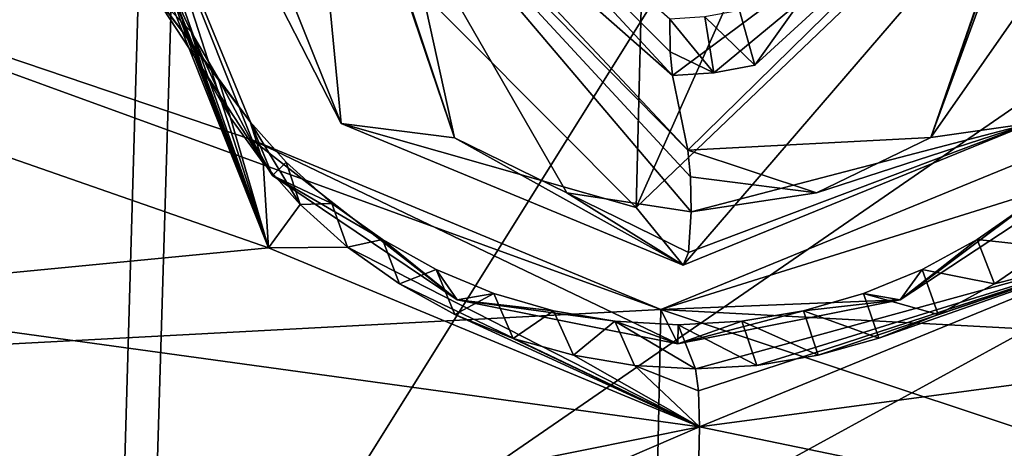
# Model space of a CAD drawing. Header units: millimetres. Extents: x -147 to 294, y -82 to 275.
# Tile 499 of 609: x 232.56 to 238.45, y 219.65 to 222.21. Entities that reach past the tile are written whole.
import ezdxf

# ---------------------------------------------------------------- set-up
doc = ezdxf.new("R2010")
doc.units = ezdxf.units.MM
doc.header["$LTSCALE"] = 67.506716
for name, color, linetype in [('1560', 7, 'CONTINUOUS'), ('1561', 7, 'CONTINUOUS'), ('1562', 7, 'CONTINUOUS'), ('1563', 7, 'CONTINUOUS'), ('1564', 7, 'CONTINUOUS'), ('1565', 7, 'CONTINUOUS'), ('1566', 7, 'CONTINUOUS'), ('1567', 7, 'CONTINUOUS'), ('1568', 7, 'CONTINUOUS'), ('1569', 7, 'CONTINUOUS'), ('1570', 7, 'CONTINUOUS'), ('1572', 7, 'CONTINUOUS'), ('1878', 7, 'CONTINUOUS'), ('1879', 7, 'CONTINUOUS'), ('2172', 7, 'CONTINUOUS'), ('2223', 7, 'CONTINUOUS'), ('2501', 7, 'CONTINUOUS'), ('2502', 7, 'CONTINUOUS'), ('2503', 7, 'CONTINUOUS'), ('2504', 7, 'CONTINUOUS'), ('2507', 7, 'CONTINUOUS'), ('2510', 7, 'CONTINUOUS'), ('2511', 7, 'CONTINUOUS'), ('2512', 7, 'CONTINUOUS'), ('556', 7, 'CONTINUOUS'), ('557', 7, 'CONTINUOUS'), ('841', 7, 'CONTINUOUS'), ('871', 7, 'CONTINUOUS')]:
    doc.layers.add(name, color=color, linetype=linetype)

msp = doc.modelspace()

# ---------------------------------------------------------------- linework, layer by layer
at = {"layer": '1560', "linetype": 'CONTINUOUS'}
for points in [[(236.2498, 221.0878, -11.942), (233.1446, 224.2013, -10.8749), (236.2951, 222.9173, -11.5119), (236.2498, 221.0878, -11.942)], [(239.5092, 224.2025, -11.5448), (236.2498, 221.0878, -11.942), (237.6396, 224.2, -11.3486), (239.5092, 224.2025, -11.5448)], [(237.6396, 224.2, -11.3486), (236.2498, 221.0878, -11.942), (236.2951, 222.9173, -11.5119), (237.6396, 224.2, -11.3486)]]:
    msp.add_3dface(points, dxfattribs=at)
at = {"layer": '1561', "linetype": 'CONTINUOUS'}
for points in [[(233.1446, 224.2013, -10.8749), (236.2498, 221.0878, -11.942), (234.4855, 221.5893, -8.9022), (233.1446, 224.2013, -10.8749)], [(233.6676, 223.6326, -8.4493), (233.1446, 224.2013, -10.8749), (234.4855, 221.5893, -8.9022), (233.6676, 223.6326, -8.4493)], [(234.4855, 221.5893, -8.9022), (236.2498, 221.0878, -11.942), (236.5312, 220.7436, -9.2696), (234.4855, 221.5893, -8.9022)]]:
    msp.add_3dface(points, dxfattribs=at)
at = {"layer": '1562', "linetype": 'CONTINUOUS'}
for points in [[(236.2498, 221.0878, -11.942), (239.5092, 224.2025, -11.5448), (236.5312, 220.7436, -9.2696), (236.2498, 221.0878, -11.942)], [(236.5312, 220.7436, -9.2696), (239.5092, 224.2025, -11.5448), (238.6111, 221.5917, -9.3362), (236.5312, 220.7436, -9.2696)]]:
    msp.add_3dface(points, dxfattribs=at)
at = {"layer": '1563', "linetype": 'CONTINUOUS'}
for points in [[(238.0112, 221.5062, -8.9039), (239.503, 223.6408, -9.0623), (239.0494, 224.3216, -8.5336), (238.0112, 221.5062, -8.9039)], [(238.6111, 221.5917, -9.3362), (239.503, 223.6408, -9.0623), (238.0112, 221.5062, -8.9039), (238.6111, 221.5917, -9.3362)], [(236.5312, 220.7436, -9.2696), (238.6111, 221.5917, -9.3362), (236.5616, 220.82, -8.9808), (236.5312, 220.7436, -9.2696)], [(236.5616, 220.82, -8.9808), (238.6111, 221.5917, -9.3362), (236.5776, 221.0617, -8.829), (236.5616, 220.82, -8.9808)], [(236.5776, 221.0617, -8.829), (238.6111, 221.5917, -9.3362), (237.3268, 221.1748, -8.8886), (236.5776, 221.0617, -8.829)], [(237.3268, 221.1748, -8.8886), (238.6111, 221.5917, -9.3362), (238.0112, 221.5062, -8.9039), (237.3268, 221.1748, -8.8886)]]:
    msp.add_3dface(points, dxfattribs=at)
at = {"layer": '1564', "linetype": 'CONTINUOUS'}
for points in [[(235.1627, 221.5042, -8.6044), (234.4691, 224.6644, -7.9919), (234.2227, 224.3251, -8.0247), (235.1627, 221.5042, -8.6044)], [(238.0112, 221.5062, -8.9039), (239.0494, 224.3216, -8.5336), (238.9786, 224.2632, -8.535), (238.0112, 221.5062, -8.9039)]]:
    msp.add_3dface(points, dxfattribs=at)
at = {"layer": '1565', "linetype": 'CONTINUOUS'}
for points in [[(234.4691, 224.6644, -7.9919), (235.1627, 221.5042, -8.6044), (234.4695, 223.5429, -8.4545), (234.4691, 224.6644, -7.9919)], [(235.8348, 221.1747, -8.7315), (236.5776, 221.0617, -8.829), (234.4695, 223.5429, -8.4545), (235.8348, 221.1747, -8.7315)], [(234.4695, 223.5429, -8.4545), (236.5776, 221.0617, -8.829), (236.5744, 221.2716, -8.8597), (234.4695, 223.5429, -8.4545)], [(235.1627, 221.5042, -8.6044), (235.8348, 221.1747, -8.7315), (234.4695, 223.5429, -8.4545), (235.1627, 221.5042, -8.6044)], [(236.5581, 221.4298, -9.0139), (234.4695, 223.5429, -8.4545), (236.5744, 221.2716, -8.8597), (236.5581, 221.4298, -9.0139)]]:
    msp.add_3dface(points, dxfattribs=at)
at = {"layer": '1566', "linetype": 'CONTINUOUS'}
for points in [[(233.6676, 223.6326, -8.4493), (234.4855, 221.5893, -8.9022), (234.2227, 224.3251, -8.0247), (233.6676, 223.6326, -8.4493)], [(234.4855, 221.5893, -8.9022), (235.1627, 221.5042, -8.6044), (234.2227, 224.3251, -8.0247), (234.4855, 221.5893, -8.9022)], [(234.4855, 221.5893, -8.9022), (236.5312, 220.7436, -9.2696), (235.1627, 221.5042, -8.6044), (234.4855, 221.5893, -8.9022)], [(235.1627, 221.5042, -8.6044), (236.5312, 220.7436, -9.2696), (235.8348, 221.1747, -8.7315), (235.1627, 221.5042, -8.6044)], [(236.5312, 220.7436, -9.2696), (236.5616, 220.82, -8.9808), (235.8348, 221.1747, -8.7315), (236.5312, 220.7436, -9.2696)], [(236.5616, 220.82, -8.9808), (236.5776, 221.0617, -8.829), (235.8348, 221.1747, -8.7315), (236.5616, 220.82, -8.9808)]]:
    msp.add_3dface(points, dxfattribs=at)
at = {"layer": '1567', "linetype": 'CONTINUOUS'}
for points in [[(238.0112, 221.5062, -8.9039), (238.9786, 224.2632, -8.535), (238.7175, 223.5464, -8.9012), (238.0112, 221.5062, -8.9039)], [(236.5581, 221.4298, -9.0139), (238.0112, 221.5062, -8.9039), (238.7175, 223.5464, -8.9012), (236.5581, 221.4298, -9.0139)], [(237.3268, 221.1748, -8.8886), (238.0112, 221.5062, -8.9039), (236.5581, 221.4298, -9.0139), (237.3268, 221.1748, -8.8886)], [(237.3268, 221.1748, -8.8886), (236.5581, 221.4298, -9.0139), (236.5744, 221.2716, -8.8597), (237.3268, 221.1748, -8.8886)], [(236.5776, 221.0617, -8.829), (237.3268, 221.1748, -8.8886), (236.5744, 221.2716, -8.8597), (236.5776, 221.0617, -8.829)]]:
    msp.add_3dface(points, dxfattribs=at)
at = {"layer": '1568', "linetype": 'CONTINUOUS'}
for points in [[(236.9578, 221.9375, -9.9174), (238.7175, 223.5464, -8.9012), (238.4343, 224.0063, -9.5811), (236.9578, 221.9375, -9.9174)], [(236.5581, 221.4298, -9.0139), (238.7175, 223.5464, -8.9012), (236.4669, 221.8758, -9.8804), (236.5581, 221.4298, -9.0139)], [(236.4669, 221.8758, -9.8804), (238.7175, 223.5464, -8.9012), (236.714, 221.8913, -9.9027), (236.4669, 221.8758, -9.8804)], [(236.714, 221.8913, -9.9027), (238.7175, 223.5464, -8.9012), (236.9578, 221.9375, -9.9174), (236.714, 221.8913, -9.9027)]]:
    msp.add_3dface(points, dxfattribs=at)
at = {"layer": '1569', "linetype": 'CONTINUOUS'}
for points in [[(234.4695, 223.5429, -8.4545), (236.5581, 221.4298, -9.0139), (234.593, 223.5235, -9.2914), (234.4695, 223.5429, -8.4545)], [(236.5581, 221.4298, -9.0139), (236.4669, 221.8758, -9.8804), (234.593, 223.5235, -9.2914), (236.5581, 221.4298, -9.0139)]]:
    msp.add_3dface(points, dxfattribs=at)
at = {"layer": '1570', "linetype": 'CONTINUOUS'}
for points in [[(234.593, 223.5235, -9.2914), (236.4669, 221.8758, -9.8804), (234.8579, 223.6137, -9.5339), (234.593, 223.5235, -9.2914)], [(234.8579, 223.6137, -9.5339), (236.4669, 221.8758, -9.8804), (236.4527, 222.0171, -10.0153), (234.8579, 223.6137, -9.5339)], [(236.4506, 222.2119, -10.0348), (234.8579, 223.6137, -9.5339), (236.4527, 222.0171, -10.0153), (236.4506, 222.2119, -10.0348)]]:
    msp.add_3dface(points, dxfattribs=at)
at = {"layer": '1572', "linetype": 'CONTINUOUS'}
for points in [[(236.9578, 221.9375, -9.9174), (238.4343, 224.0063, -9.5811), (236.8679, 222.2643, -10.0663), (236.9578, 221.9375, -9.9174)], [(236.9578, 221.9375, -9.9174), (236.8679, 222.2643, -10.0663), (236.6607, 222.2251, -10.0538), (236.9578, 221.9375, -9.9174)], [(236.4506, 222.2119, -10.0348), (236.714, 221.8913, -9.9027), (236.6607, 222.2251, -10.0538), (236.4506, 222.2119, -10.0348)], [(236.714, 221.8913, -9.9027), (236.4506, 222.2119, -10.0348), (236.4527, 222.0171, -10.0153), (236.714, 221.8913, -9.9027)], [(236.714, 221.8913, -9.9027), (236.9578, 221.9375, -9.9174), (236.6607, 222.2251, -10.0538), (236.714, 221.8913, -9.9027)], [(236.4669, 221.8758, -9.8804), (236.714, 221.8913, -9.9027), (236.4527, 222.0171, -10.0153), (236.4669, 221.8758, -9.8804)]]:
    msp.add_3dface(points, dxfattribs=at)
at = {"layer": '1878', "linetype": 'CONTINUOUS'}
for points in [[(236.3959, 220.4783, -10.5543), (238.8733, 221.4912, -10.6426), (242.0813, 220.1769, -11.2939), (236.3959, 220.4783, -10.5543)], [(236.3529, 218.3539, -10.9625), (236.3959, 220.4783, -10.5543), (242.5195, 218.4484, -11.692), (236.3529, 218.3539, -10.9625)], [(242.5195, 218.4484, -11.692), (236.3959, 220.4783, -10.5543), (242.0813, 220.1769, -11.2939), (242.5195, 218.4484, -11.692)]]:
    msp.add_3dface(points, dxfattribs=at)
at = {"layer": '1879', "linetype": 'CONTINUOUS'}
for points in [[(232.9805, 223.9328, -9.6067), (233.9546, 221.4911, -10.1247), (229.0044, 223.1671, -9.4296), (232.9805, 223.9328, -9.6067)], [(233.9546, 221.4911, -10.1247), (236.3959, 220.4783, -10.5543), (229.0044, 223.1671, -9.4296), (233.9546, 221.4911, -10.1247)], [(236.3959, 220.4783, -10.5543), (230.6812, 220.1769, -10.0935), (229.0044, 223.1671, -9.4296), (236.3959, 220.4783, -10.5543)], [(236.3959, 220.4783, -10.5543), (236.3529, 218.3539, -10.9625), (230.6812, 220.1769, -10.0935), (236.3959, 220.4783, -10.5543)], [(230.6812, 220.1769, -10.0935), (236.3529, 218.3539, -10.9625), (228.9076, 217.2364, -10.5488), (230.6812, 220.1769, -10.0935)]]:
    msp.add_3dface(points, dxfattribs=at)
at = {"layer": '2172', "linetype": 'CONTINUOUS'}
for points in [[(239.2401, 220.8469, -8.4501), (236.6272, 219.7786, -8.3578), (242.2636, 220.5302, -8.8907), (239.2401, 220.8469, -8.4501)], [(242.2636, 220.5302, -8.8907), (236.6272, 219.7786, -8.3578), (242.2749, 218.6122, -9.2604), (242.2636, 220.5302, -8.8907)], [(236.6272, 219.7786, -8.3578), (236.529, 215.1275, -9.2907), (242.2749, 218.6122, -9.2604), (236.6272, 219.7786, -8.3578)]]:
    msp.add_3dface(points, dxfattribs=at)
at = {"layer": '2223', "linetype": 'CONTINUOUS'}
for points in [[(234.0524, 220.8468, -7.9039), (233.0254, 223.4221, -7.3558), (230.0656, 222.2344, -7.3266), (234.0524, 220.8468, -7.9039)], [(234.0524, 220.8468, -7.9039), (230.0656, 222.2344, -7.3266), (230.9988, 220.5517, -7.7007), (234.0524, 220.8468, -7.9039)], [(236.6272, 219.7786, -8.3578), (234.0524, 220.8468, -7.9039), (230.9988, 220.5517, -7.7007), (236.6272, 219.7786, -8.3578)], [(230.9205, 218.6313, -8.0609), (236.6272, 219.7786, -8.3578), (230.9988, 220.5517, -7.7007), (230.9205, 218.6313, -8.0609)], [(236.529, 215.1275, -9.2907), (236.6272, 219.7786, -8.3578), (228.2363, 216.1705, -8.373), (236.529, 215.1275, -9.2907)], [(228.2363, 216.1705, -8.373), (236.6272, 219.7786, -8.3578), (230.9205, 218.6313, -8.0609), (228.2363, 216.1705, -8.373)]]:
    msp.add_3dface(points, dxfattribs=at)
at = {"layer": '2501', "linetype": 'CONTINUOUS'}
for points in [[(236.623, 219.9936, -8.3977), (239.2401, 220.8469, -8.4501), (236.6044, 220.1248, -8.5746), (236.623, 219.9936, -8.3977)], [(236.6044, 220.1248, -8.5746), (239.2401, 220.8469, -8.4501), (236.9708, 220.1448, -8.6099), (236.6044, 220.1248, -8.5746)], [(236.6272, 219.7786, -8.3578), (239.2401, 220.8469, -8.4501), (236.623, 219.9936, -8.3977), (236.6272, 219.7786, -8.3578)], [(236.9708, 220.1448, -8.6099), (239.2401, 220.8469, -8.4501), (237.3376, 220.2053, -8.6386), (236.9708, 220.1448, -8.6099)], [(237.3376, 220.2053, -8.6386), (239.2401, 220.8469, -8.4501), (237.7004, 220.3068, -8.66), (237.3376, 220.2053, -8.6386)], [(237.7004, 220.3068, -8.66), (239.2401, 220.8469, -8.4501), (238.0542, 220.4494, -8.6737), (237.7004, 220.3068, -8.66)], [(238.0542, 220.4494, -8.6737), (239.2401, 220.8469, -8.4501), (238.392, 220.6314, -8.6792), (238.0542, 220.4494, -8.6737)], [(238.392, 220.6314, -8.6792), (239.2401, 220.8469, -8.4501), (238.7095, 220.8513, -8.6763), (238.392, 220.6314, -8.6792)]]:
    msp.add_3dface(points, dxfattribs=at)
at = {"layer": '2502', "linetype": 'CONTINUOUS'}
for points in [[(233.0254, 223.4221, -7.3558), (234.0524, 220.8468, -7.9039), (233.308, 223.1528, -7.7275), (233.0254, 223.4221, -7.3558)], [(233.308, 223.1528, -7.7275), (234.0524, 220.8468, -7.9039), (233.3484, 222.8345, -7.7842), (233.308, 223.1528, -7.7275)], [(233.3484, 222.8345, -7.7842), (234.0524, 220.8468, -7.9039), (233.4204, 222.519, -7.8439), (233.3484, 222.8345, -7.7842)], [(233.4204, 222.519, -7.8439), (234.0524, 220.8468, -7.9039), (233.5243, 222.2091, -7.9059), (233.4204, 222.519, -7.8439)], [(233.5243, 222.2091, -7.9059), (234.0524, 220.8468, -7.9039), (233.6597, 221.9092, -7.9697), (233.5243, 222.2091, -7.9059)], [(233.6597, 221.9092, -7.9697), (234.0524, 220.8468, -7.9039), (233.8253, 221.6232, -8.0344), (233.6597, 221.9092, -7.9697)], [(233.8253, 221.6232, -8.0344), (234.0524, 220.8468, -7.9039), (234.0203, 221.3539, -8.0994), (233.8253, 221.6232, -8.0344)], [(234.0203, 221.3539, -8.0994), (234.0524, 220.8468, -7.9039), (234.2419, 221.1057, -8.1637), (234.0203, 221.3539, -8.0994)], [(234.2419, 221.1057, -8.1637), (234.0524, 220.8468, -7.9039), (234.5244, 220.8513, -8.2355), (234.2419, 221.1057, -8.1637)], [(234.0524, 220.8468, -7.9039), (236.6272, 219.7786, -8.3578), (234.5244, 220.8513, -8.2355), (234.0524, 220.8468, -7.9039)], [(234.5244, 220.8513, -8.2355), (236.6272, 219.7786, -8.3578), (234.8342, 220.6314, -8.3044), (234.5244, 220.8513, -8.2355)], [(234.8342, 220.6314, -8.3044), (236.6272, 219.7786, -8.3578), (235.166, 220.4493, -8.3694), (234.8342, 220.6314, -8.3044)], [(235.166, 220.4493, -8.3694), (236.6272, 219.7786, -8.3578), (235.5152, 220.3066, -8.4298), (235.166, 220.4493, -8.3694)], [(235.5152, 220.3066, -8.4298), (236.6272, 219.7786, -8.3578), (235.8746, 220.2052, -8.4844), (235.5152, 220.3066, -8.4298)], [(235.8746, 220.2052, -8.4844), (236.6272, 219.7786, -8.3578), (236.2391, 220.1448, -8.5328), (235.8746, 220.2052, -8.4844)], [(236.6272, 219.7786, -8.3578), (236.623, 219.9936, -8.3977), (236.2391, 220.1448, -8.5328), (236.6272, 219.7786, -8.3578)], [(236.623, 219.9936, -8.3977), (236.6044, 220.1248, -8.5746), (236.2391, 220.1448, -8.5328), (236.623, 219.9936, -8.3977)]]:
    msp.add_3dface(points, dxfattribs=at)
at = {"layer": '2503', "linetype": 'CONTINUOUS'}
for points in [[(233.5243, 222.2091, -7.9059), (233.6597, 221.9092, -7.9697), (233.4544, 222.4312, -8.89), (233.5243, 222.2091, -7.9059)], [(233.4544, 222.4312, -8.89), (233.6597, 221.9092, -7.9697), (233.5893, 222.1368, -8.9544), (233.4544, 222.4312, -8.89)], [(233.6597, 221.9092, -7.9697), (233.8253, 221.6232, -8.0344), (233.5893, 222.1368, -8.9544), (233.6597, 221.9092, -7.9697)], [(233.5893, 222.1368, -8.9544), (233.8253, 221.6232, -8.0344), (233.7518, 221.86, -9.0187), (233.5893, 222.1368, -8.9544)], [(233.8253, 221.6232, -8.0344), (234.0203, 221.3539, -8.0994), (233.7518, 221.86, -9.0187), (233.8253, 221.6232, -8.0344)], [(233.7518, 221.86, -9.0187), (234.0203, 221.3539, -8.0994), (233.9427, 221.5984, -9.0834), (233.7518, 221.86, -9.0187)], [(234.0203, 221.3539, -8.0994), (234.2419, 221.1057, -8.1637), (233.9427, 221.5984, -9.0834), (234.0203, 221.3539, -8.0994)], [(233.9427, 221.5984, -9.0834), (234.2419, 221.1057, -8.1637), (234.1573, 221.3584, -9.147), (233.9427, 221.5984, -9.0834)], [(234.1573, 221.3584, -9.147), (234.2419, 221.1057, -8.1637), (234.4311, 221.1118, -9.2179), (234.1573, 221.3584, -9.147)], [(234.2419, 221.1057, -8.1637), (234.5244, 220.8513, -8.2355), (234.4311, 221.1118, -9.2179), (234.2419, 221.1057, -8.1637)], [(234.4311, 221.1118, -9.2179), (234.5244, 220.8513, -8.2355), (234.7324, 220.8962, -9.2864), (234.4311, 221.1118, -9.2179)], [(234.5244, 220.8513, -8.2355), (234.8342, 220.6314, -8.3044), (234.7324, 220.8962, -9.2864), (234.5244, 220.8513, -8.2355)], [(234.7324, 220.8962, -9.2864), (234.8342, 220.6314, -8.3044), (235.0548, 220.7174, -9.3509), (234.7324, 220.8962, -9.2864)], [(234.8342, 220.6314, -8.3044), (235.166, 220.4493, -8.3694), (235.0548, 220.7174, -9.3509), (234.8342, 220.6314, -8.3044)], [(235.0548, 220.7174, -9.3509), (235.166, 220.4493, -8.3694), (235.3993, 220.5741, -9.4116), (235.0548, 220.7174, -9.3509)], [(235.166, 220.4493, -8.3694), (235.5152, 220.3066, -8.4298), (235.3993, 220.5741, -9.4116), (235.166, 220.4493, -8.3694)], [(235.3993, 220.5741, -9.4116), (235.5152, 220.3066, -8.4298), (235.7553, 220.4711, -9.4667), (235.3993, 220.5741, -9.4116)], [(235.5152, 220.3066, -8.4298), (235.8746, 220.2052, -8.4844), (235.7553, 220.4711, -9.4667), (235.5152, 220.3066, -8.4298)], [(235.7553, 220.4711, -9.4667), (235.8746, 220.2052, -8.4844), (236.1219, 220.4087, -9.5159), (235.7553, 220.4711, -9.4667)], [(235.8746, 220.2052, -8.4844), (236.2391, 220.1448, -8.5328), (236.1219, 220.4087, -9.5159), (235.8746, 220.2052, -8.4844)], [(236.2391, 220.1448, -8.5328), (236.6044, 220.1248, -8.5746), (236.1219, 220.4087, -9.5159), (236.2391, 220.1448, -8.5328)], [(236.6044, 220.1248, -8.5746), (236.5007, 220.3863, -9.5597), (236.1219, 220.4087, -9.5159), (236.6044, 220.1248, -8.5746)]]:
    msp.add_3dface(points, dxfattribs=at)
at = {"layer": '2504', "linetype": 'CONTINUOUS'}
for points in [[(233.4544, 222.4312, -8.89), (233.5893, 222.1368, -8.9544), (233.3487, 222.3882, -8.8881), (233.4544, 222.4312, -8.89)], [(233.5893, 222.1368, -8.9544), (233.7518, 221.86, -9.0187), (233.3487, 222.3882, -8.8881), (233.5893, 222.1368, -8.9544)], [(233.7518, 221.86, -9.0187), (233.9427, 221.5984, -9.0834), (233.3487, 222.3882, -8.8881), (233.7518, 221.86, -9.0187)], [(233.3487, 222.3882, -8.8881), (233.9427, 221.5984, -9.0834), (234.0755, 221.279, -9.1539), (233.3487, 222.3882, -8.8881)], [(233.9427, 221.5984, -9.0834), (234.1573, 221.3584, -9.147), (234.0755, 221.279, -9.1539), (233.9427, 221.5984, -9.0834)], [(234.1573, 221.3584, -9.147), (234.4311, 221.1118, -9.2179), (234.0755, 221.279, -9.1539), (234.1573, 221.3584, -9.147)], [(234.4311, 221.1118, -9.2179), (234.7324, 220.8962, -9.2864), (234.0755, 221.279, -9.1539), (234.4311, 221.1118, -9.2179)], [(234.0755, 221.279, -9.1539), (234.7324, 220.8962, -9.2864), (235.1793, 220.5373, -9.3967), (234.0755, 221.279, -9.1539)], [(234.7324, 220.8962, -9.2864), (235.0548, 220.7174, -9.3509), (235.1793, 220.5373, -9.3967), (234.7324, 220.8962, -9.2864)], [(235.0548, 220.7174, -9.3509), (235.3993, 220.5741, -9.4116), (235.1793, 220.5373, -9.3967), (235.0548, 220.7174, -9.3509)], [(235.3993, 220.5741, -9.4116), (235.7553, 220.4711, -9.4667), (235.1793, 220.5373, -9.3967), (235.3993, 220.5741, -9.4116)], [(235.7553, 220.4711, -9.4667), (236.1219, 220.4087, -9.5159), (235.1793, 220.5373, -9.3967), (235.7553, 220.4711, -9.4667)], [(235.1793, 220.5373, -9.3967), (236.1219, 220.4087, -9.5159), (236.4985, 220.2738, -9.5806), (235.1793, 220.5373, -9.3967)], [(236.1219, 220.4087, -9.5159), (236.5007, 220.3863, -9.5597), (236.4985, 220.2738, -9.5806), (236.1219, 220.4087, -9.5159)]]:
    msp.add_3dface(points, dxfattribs=at)
at = {"layer": '2507', "linetype": 'CONTINUOUS'}
for points in [[(237.8269, 220.5372, -9.6755), (238.5961, 221.1119, -9.6564), (238.9571, 221.279, -9.6679), (237.8269, 220.5372, -9.6755)], [(238.287, 220.8963, -9.6607), (238.5961, 221.1119, -9.6564), (237.8269, 220.5372, -9.6755), (238.287, 220.8963, -9.6607)], [(237.9583, 220.7174, -9.6566), (238.287, 220.8963, -9.6607), (237.8269, 220.5372, -9.6755), (237.9583, 220.7174, -9.6566)], [(237.6087, 220.5741, -9.6443), (237.9583, 220.7174, -9.6566), (237.8269, 220.5372, -9.6755), (237.6087, 220.5741, -9.6443)], [(236.4985, 220.2738, -9.5806), (237.2491, 220.4711, -9.624), (237.8269, 220.5372, -9.6755), (236.4985, 220.2738, -9.5806)], [(237.2491, 220.4711, -9.624), (237.6087, 220.5741, -9.6443), (237.8269, 220.5372, -9.6755), (237.2491, 220.4711, -9.624)], [(237.2491, 220.4711, -9.624), (236.4985, 220.2738, -9.5806), (236.8802, 220.4087, -9.5958), (237.2491, 220.4711, -9.624)], [(236.4985, 220.2738, -9.5806), (236.5007, 220.3863, -9.5597), (236.8802, 220.4087, -9.5958), (236.4985, 220.2738, -9.5806)]]:
    msp.add_3dface(points, dxfattribs=at)
at = {"layer": '2510', "linetype": 'CONTINUOUS'}
for points in [[(238.7095, 220.8513, -8.6763), (238.5961, 221.1119, -9.6564), (238.287, 220.8963, -9.6607), (238.7095, 220.8513, -8.6763)], [(238.392, 220.6314, -8.6792), (238.287, 220.8963, -9.6607), (237.9583, 220.7174, -9.6566), (238.392, 220.6314, -8.6792)], [(238.392, 220.6314, -8.6792), (238.7095, 220.8513, -8.6763), (238.287, 220.8963, -9.6607), (238.392, 220.6314, -8.6792)], [(238.0542, 220.4494, -8.6737), (237.9583, 220.7174, -9.6566), (237.6087, 220.5741, -9.6443), (238.0542, 220.4494, -8.6737)], [(238.0542, 220.4494, -8.6737), (238.392, 220.6314, -8.6792), (237.9583, 220.7174, -9.6566), (238.0542, 220.4494, -8.6737)], [(237.7004, 220.3068, -8.66), (237.6087, 220.5741, -9.6443), (237.2491, 220.4711, -9.624), (237.7004, 220.3068, -8.66)], [(237.7004, 220.3068, -8.66), (238.0542, 220.4494, -8.6737), (237.6087, 220.5741, -9.6443), (237.7004, 220.3068, -8.66)], [(237.3376, 220.2053, -8.6386), (237.2491, 220.4711, -9.624), (236.8802, 220.4087, -9.5958), (237.3376, 220.2053, -8.6386)], [(237.3376, 220.2053, -8.6386), (237.7004, 220.3068, -8.66), (237.2491, 220.4711, -9.624), (237.3376, 220.2053, -8.6386)], [(236.5007, 220.3863, -9.5597), (236.9708, 220.1448, -8.6099), (236.8802, 220.4087, -9.5958), (236.5007, 220.3863, -9.5597)], [(236.9708, 220.1448, -8.6099), (237.3376, 220.2053, -8.6386), (236.8802, 220.4087, -9.5958), (236.9708, 220.1448, -8.6099)], [(236.6044, 220.1248, -8.5746), (236.9708, 220.1448, -8.6099), (236.5007, 220.3863, -9.5597), (236.6044, 220.1248, -8.5746)]]:
    msp.add_3dface(points, dxfattribs=at)
at = {"layer": '2511', "linetype": 'CONTINUOUS'}
for points in [[(238.8733, 221.4912, -10.6426), (236.3959, 220.4783, -10.5543), (238.9571, 221.279, -9.6679), (238.8733, 221.4912, -10.6426)], [(236.3959, 220.4783, -10.5543), (237.8269, 220.5372, -9.6755), (238.9571, 221.279, -9.6679), (236.3959, 220.4783, -10.5543)], [(236.3959, 220.4783, -10.5543), (236.4985, 220.2738, -9.5806), (237.8269, 220.5372, -9.6755), (236.3959, 220.4783, -10.5543)]]:
    msp.add_3dface(points, dxfattribs=at)
at = {"layer": '2512', "linetype": 'CONTINUOUS'}
for points in [[(233.9546, 221.4911, -10.1247), (232.9805, 223.9328, -9.6067), (234.0755, 221.279, -9.1539), (233.9546, 221.4911, -10.1247)], [(232.9805, 223.9328, -9.6067), (233.3487, 222.3882, -8.8881), (234.0755, 221.279, -9.1539), (232.9805, 223.9328, -9.6067)], [(236.3959, 220.4783, -10.5543), (233.9546, 221.4911, -10.1247), (236.4985, 220.2738, -9.5806), (236.3959, 220.4783, -10.5543)], [(233.9546, 221.4911, -10.1247), (234.0755, 221.279, -9.1539), (235.1793, 220.5373, -9.3967), (233.9546, 221.4911, -10.1247)], [(233.9546, 221.4911, -10.1247), (235.1793, 220.5373, -9.3967), (236.4985, 220.2738, -9.5806), (233.9546, 221.4911, -10.1247)]]:
    msp.add_3dface(points, dxfattribs=at)
at = {"layer": '556', "linetype": 'CONTINUOUS'}
for points in [[(233.3916, 226.4584, -39.0858), (261.5082, 237.5115, -37.2259), (233.1463, 217.9973, -41.4154), (233.3916, 226.4584, -39.0858)], [(233.1463, 217.9973, -41.4154), (261.5082, 237.5115, -37.2259), (262.8979, 217.597, -42.8457), (233.1463, 217.9973, -41.4154)]]:
    msp.add_3dface(points, dxfattribs=at)
at = {"layer": '557', "linetype": 'CONTINUOUS'}
for points in [[(206.3686, 237.4971, -31.4334), (233.6799, 235.3329, -36.3477), (203.7495, 217.597, -36.6176), (206.3686, 237.4971, -31.4334)], [(233.6799, 235.3329, -36.3477), (233.3916, 226.4584, -39.0858), (203.7495, 217.597, -36.6176), (233.6799, 235.3329, -36.3477)], [(233.3916, 226.4584, -39.0858), (233.1463, 217.9973, -41.4154), (203.7495, 217.597, -36.6176), (233.3916, 226.4584, -39.0858)]]:
    msp.add_3dface(points, dxfattribs=at)
at = {"layer": '841', "linetype": 'CONTINUOUS'}
for points in [[(234.1615, 245.1822, -31.7777), (219.8086, 241.4604, -31.151), (233.3241, 217.4829, -39.7272), (234.1615, 245.1822, -31.7777)], [(219.8086, 241.4604, -31.151), (209.084, 231.2837, -32.4407), (233.3241, 217.4829, -39.7272), (219.8086, 241.4604, -31.151)], [(209.084, 231.2837, -32.4407), (204.8363, 217.3552, -35.3042), (233.3241, 217.4829, -39.7272), (209.084, 231.2837, -32.4407)]]:
    msp.add_3dface(points, dxfattribs=at)
at = {"layer": '871', "linetype": 'CONTINUOUS'}
for points in [[(234.1615, 245.1822, -31.7777), (233.3241, 217.4829, -39.7272), (248.3345, 241.4576, -34.1554), (234.1615, 245.1822, -31.7777)], [(233.3241, 217.4829, -39.7272), (258.5558, 231.2743, -37.6522), (248.3345, 241.4576, -34.1554), (233.3241, 217.4829, -39.7272)], [(233.3241, 217.4829, -39.7272), (262.1082, 217.339, -41.3386), (258.5558, 231.2743, -37.6522), (233.3241, 217.4829, -39.7272)]]:
    msp.add_3dface(points, dxfattribs=at)

doc.saveas('drawing.dxf')
